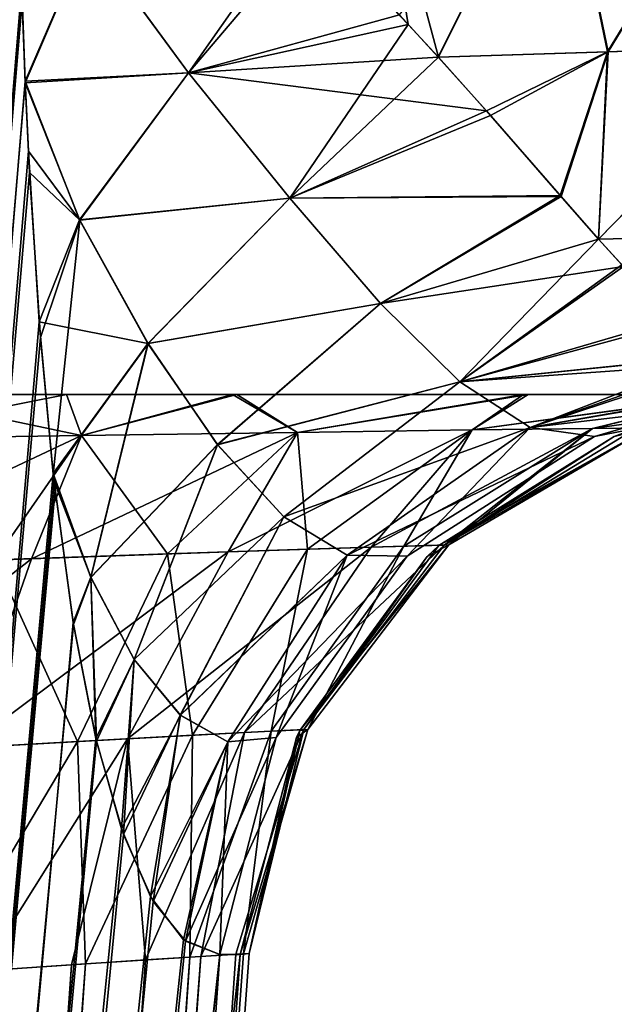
# Model space of a CAD drawing. Header units: millimetres. Extents: x -39 to 39, y -36 to 85.
# Tile 266 of 427: x -17.648 to -17.45, y 70.597 to 70.925. Entities that reach past the tile are written whole.
import ezdxf

# ---------------------------------------------------------------- set-up
doc = ezdxf.new("R2010")
doc.units = ezdxf.units.MM
doc.header["$LTSCALE"] = 65.185185
for name, color, linetype in [('4', 7, 'CONTINUOUS'), ('420', 7, 'CONTINUOUS'), ('449', 7, 'CONTINUOUS'), ('450', 7, 'CONTINUOUS'), ('579', 7, 'CONTINUOUS'), ('580', 7, 'CONTINUOUS'), ('6', 7, 'CONTINUOUS'), ('627', 7, 'CONTINUOUS'), ('628', 7, 'CONTINUOUS'), ('633', 7, 'CONTINUOUS'), ('634', 7, 'CONTINUOUS'), ('666', 7, 'CONTINUOUS'), ('667', 7, 'CONTINUOUS'), ('67', 7, 'CONTINUOUS'), ('673', 7, 'CONTINUOUS'), ('674', 7, 'CONTINUOUS'), ('675', 7, 'CONTINUOUS'), ('676', 7, 'CONTINUOUS'), ('69', 7, 'CONTINUOUS')]:
    doc.layers.add(name, color=color, linetype=linetype)

msp = doc.modelspace()

# ---------------------------------------------------------------- linework, layer by layer
at = {"layer": '4', "color": 7, "linetype": 'CONTINUOUS'}
for points in [[(-38.75, 0, 23), (38.75, 85, 23), (-38.75, 85, 23), (-38.75, 0, 23)], [(-38.75, 0, 23), (38.75, 0, 23), (38.75, 85, 23), (-38.75, 0, 23)]]:
    msp.add_3dface(points, dxfattribs=at)
at = {"layer": '420', "linetype": 'CONTINUOUS'}
for points in [[(-23.13745, 70.8, 7.08897), (-16.98824, 70.8, 7.1866), (-23.10779, 70.8, 7.15538), (-23.13745, 70.8, 7.08897)], [(-18.09846, 70.8, 6.92007), (-16.98824, 70.8, 7.1866), (-23.13745, 70.8, 7.08897), (-18.09846, 70.8, 6.92007)], [(-23.10779, 70.8, 7.15538), (-16.98824, 70.8, 7.1866), (-23.09399, 70.8, 7.1763), (-23.10779, 70.8, 7.15538)], [(-23.06282, 70.8, -7.2129), (-16.98824, 70.8, -7.1866), (-23.09451, 70.8, -7.17557), (-23.06282, 70.8, -7.2129)], [(-16.98824, 70.8, -7.1866), (-18.09846, 70.8, -6.92007), (-23.09451, 70.8, -7.17557), (-16.98824, 70.8, -7.1866)], [(-23.09399, 70.8, 7.1763), (-16.98824, 70.8, 7.1866), (-23.0629, 70.8, 7.21282), (-23.09399, 70.8, 7.1763)], [(-23.0629, 70.8, 7.21282), (-15.85, 70.8, 7.27619), (-23.02557, 70.8, 7.24451), (-23.0629, 70.8, 7.21282)], [(-16.98824, 70.8, 7.1866), (-15.85, 70.8, 7.27619), (-23.0629, 70.8, 7.21282), (-16.98824, 70.8, 7.1866)], [(-23.0263, 70.8, -7.24399), (-16.98824, 70.8, -7.1866), (-23.06282, 70.8, -7.2129), (-23.0263, 70.8, -7.24399)], [(-23.00538, 70.8, -7.25779), (-16.98824, 70.8, -7.1866), (-23.0263, 70.8, -7.24399), (-23.00538, 70.8, -7.25779)], [(-23.02557, 70.8, 7.24451), (-15.85, 70.8, 7.27619), (-23.00549, 70.8, 7.25773), (-23.02557, 70.8, 7.24451)], [(-23.00549, 70.8, 7.25773), (-15.85, 70.8, 7.27619), (-22.93897, 70.8, 7.28745), (-23.00549, 70.8, 7.25773)], [(-22.93897, 70.8, -7.28745), (-15.85, 70.8, -7.27619), (-23.00538, 70.8, -7.25779), (-22.93897, 70.8, -7.28745)], [(-15.85, 70.8, -7.27619), (-16.98824, 70.8, -7.1866), (-23.00538, 70.8, -7.25779), (-15.85, 70.8, -7.27619)], [(-9.8763, 70.8, 7.60098), (-22.93897, 70.8, 7.28745), (-8.76103, 70.8, 7.28745), (-9.8763, 70.8, 7.60098)], [(-21.71915, 70.8, 7.62739), (-22.93897, 70.8, 7.28745), (-9.8763, 70.8, 7.60098), (-21.71915, 70.8, 7.62739)], [(-22.93897, 70.8, -7.28745), (-21.8237, 70.8, -7.60098), (-8.76103, 70.8, -7.28745), (-22.93897, 70.8, -7.28745)], [(-15.85, 70.8, -7.27619), (-22.93897, 70.8, -7.28745), (-8.76103, 70.8, -7.28745), (-15.85, 70.8, -7.27619)], [(-22.93897, 70.8, 7.28745), (-15.85, 70.8, 7.27619), (-8.76103, 70.8, 7.28745), (-22.93897, 70.8, 7.28745)], [(-21.8237, 70.8, -7.60098), (-20.57521, 70.8, -7.884), (-9.98085, 70.8, -7.62739), (-21.8237, 70.8, -7.60098)], [(-8.76103, 70.8, -7.28745), (-21.8237, 70.8, -7.60098), (-9.98085, 70.8, -7.62739), (-8.76103, 70.8, -7.28745)], [(-11.12479, 70.8, 7.884), (-21.71915, 70.8, 7.62739), (-9.8763, 70.8, 7.60098), (-11.12479, 70.8, 7.884)], [(-20.57521, 70.8, 7.884), (-21.71915, 70.8, 7.62739), (-11.12479, 70.8, 7.884), (-20.57521, 70.8, 7.884)], [(-9.98085, 70.8, -7.62739), (-20.57521, 70.8, -7.884), (-11.12479, 70.8, -7.884), (-9.98085, 70.8, -7.62739)], [(-20.57521, 70.8, -7.884), (-20.47358, 70.8, -7.9123), (-11.12479, 70.8, -7.884), (-20.57521, 70.8, -7.884)], [(-20.46757, 70.8, 7.9145), (-20.57521, 70.8, 7.884), (-11.22642, 70.8, 7.9123), (-20.46757, 70.8, 7.9145)], [(-11.22642, 70.8, 7.9123), (-20.57521, 70.8, 7.884), (-11.12479, 70.8, 7.884), (-11.22642, 70.8, 7.9123)], [(-11.12479, 70.8, -7.884), (-20.47358, 70.8, -7.9123), (-11.23243, 70.8, -7.9145), (-11.12479, 70.8, -7.884)], [(-20.47358, 70.8, -7.9123), (-20.46773, 70.8, -7.91444), (-11.23243, 70.8, -7.9145), (-20.47358, 70.8, -7.9123)], [(-11.23243, 70.8, -7.9145), (-20.46773, 70.8, -7.91444), (-11.23825, 70.8, -7.9167), (-11.23243, 70.8, -7.9145)], [(-20.46773, 70.8, -7.91444), (-20.36632, 70.8, -7.9617), (-11.23825, 70.8, -7.9167), (-20.46773, 70.8, -7.91444)], [(-11.23227, 70.8, 7.91444), (-20.46757, 70.8, 7.9145), (-11.22642, 70.8, 7.9123), (-11.23227, 70.8, 7.91444)], [(-20.46175, 70.8, 7.9167), (-20.46757, 70.8, 7.9145), (-11.23227, 70.8, 7.91444), (-20.46175, 70.8, 7.9167)], [(-11.33368, 70.8, 7.9617), (-20.46175, 70.8, 7.9167), (-11.23227, 70.8, 7.91444), (-11.33368, 70.8, 7.9617)], [(-20.36632, 70.8, 7.9617), (-20.46175, 70.8, 7.9167), (-11.33368, 70.8, 7.9617), (-20.36632, 70.8, 7.9617)], [(-20.36632, 70.8, -7.9617), (-19.51154, 70.8, -8.38921), (-11.33368, 70.8, -7.9617), (-20.36632, 70.8, -7.9617)], [(-11.23825, 70.8, -7.9167), (-20.36632, 70.8, -7.9617), (-11.33368, 70.8, -7.9617), (-11.23825, 70.8, -7.9167)], [(-12.18846, 70.8, 8.38921), (-20.36632, 70.8, 7.9617), (-11.33368, 70.8, 7.9617), (-12.18846, 70.8, 8.38921)], [(-19.51242, 70.8, 8.38883), (-20.36632, 70.8, 7.9617), (-12.18846, 70.8, 8.38921), (-19.51242, 70.8, 8.38883)], [(-18.61692, 70.8, 8.72524), (-19.51242, 70.8, 8.38883), (-12.18846, 70.8, 8.38921), (-18.61692, 70.8, 8.72524)], [(-19.51154, 70.8, -8.38921), (-18.61601, 70.8, -8.72553), (-13.08308, 70.8, -8.72524), (-19.51154, 70.8, -8.38921)], [(-12.18758, 70.8, -8.38883), (-19.51154, 70.8, -8.38921), (-13.08308, 70.8, -8.72524), (-12.18758, 70.8, -8.38883)], [(-11.33368, 70.8, -7.9617), (-19.51154, 70.8, -8.38921), (-12.18758, 70.8, -8.38883), (-11.33368, 70.8, -7.9617)], [(-17.69206, 70.8, 8.96619), (-18.61692, 70.8, 8.72524), (-14.00794, 70.8, 8.96619), (-17.69206, 70.8, 8.96619)], [(-14.00794, 70.8, 8.96619), (-18.61692, 70.8, 8.72524), (-13.08399, 70.8, 8.72553), (-14.00794, 70.8, 8.96619)], [(-13.08399, 70.8, 8.72553), (-18.61692, 70.8, 8.72524), (-12.18846, 70.8, 8.38921), (-13.08399, 70.8, 8.72553)], [(-18.61601, 70.8, -8.72553), (-17.69206, 70.8, -8.96619), (-13.08308, 70.8, -8.72524), (-18.61601, 70.8, -8.72553)], [(-13.08308, 70.8, -8.72524), (-17.69206, 70.8, -8.96619), (-14.00794, 70.8, -8.96619), (-13.08308, 70.8, -8.72524)], [(-17.69206, 70.8, -8.96619), (-17.57708, 70.8, -9.00894), (-14.00794, 70.8, -8.96619), (-17.69206, 70.8, -8.96619)], [(-14.12292, 70.8, 9.00894), (-17.69206, 70.8, 8.96619), (-14.00794, 70.8, 8.96619), (-14.12292, 70.8, 9.00894)], [(-17.63224, 70.8, 8.98341), (-17.69206, 70.8, 8.96619), (-14.12292, 70.8, 9.00894), (-17.63224, 70.8, 8.98341)], [(-17.57564, 70.8, 9.00975), (-17.63224, 70.8, 8.98341), (-14.12292, 70.8, 9.00894), (-17.57564, 70.8, 9.00975)], [(-14.06776, 70.8, -8.98341), (-17.57708, 70.8, -9.00894), (-14.12436, 70.8, -9.00975), (-14.06776, 70.8, -8.98341)], [(-14.00794, 70.8, -8.96619), (-17.57708, 70.8, -9.00894), (-14.06776, 70.8, -8.98341), (-14.00794, 70.8, -8.96619)], [(-17.57708, 70.8, -9.00894), (-17.48034, 70.8, -9.08448), (-14.12436, 70.8, -9.00975), (-17.57708, 70.8, -9.00894)], [(-17.47886, 70.8, 9.08607), (-17.57564, 70.8, 9.00975), (-14.21966, 70.8, 9.08448), (-17.47886, 70.8, 9.08607)], [(-14.21966, 70.8, 9.08448), (-17.57564, 70.8, 9.00975), (-14.12292, 70.8, 9.00894), (-14.21966, 70.8, 9.08448)], [(-14.12436, 70.8, -9.00975), (-17.48034, 70.8, -9.08448), (-14.22114, 70.8, -9.08607), (-14.12436, 70.8, -9.00975)], [(-17.48034, 70.8, -9.08448), (-17.41135, 70.8, -9.18514), (-14.22114, 70.8, -9.08607), (-17.48034, 70.8, -9.08448)], [(-17.4104, 70.8, 9.18714), (-17.47886, 70.8, 9.08607), (-14.28865, 70.8, 9.18514), (-17.4104, 70.8, 9.18714)], [(-14.28865, 70.8, 9.18514), (-17.47886, 70.8, 9.08607), (-14.21966, 70.8, 9.08448), (-14.28865, 70.8, 9.18514)]]:
    msp.add_3dface(points, dxfattribs=at)
at = {"layer": '449', "linetype": 'CONTINUOUS'}
for points in [[(-17.63308, 72.01038, -10.29511), (-17.64971, 71.07908, -10.01181), (-17.99473, 66.72761, -10.2187), (-17.63308, 72.01038, -10.29511)], [(-17.64846, 70.9856, -9.96668), (-17.64717, 70.93582, -9.93904), (-17.99473, 66.72761, -10.2187), (-17.64846, 70.9856, -9.96668)], [(-17.64717, 70.93582, -9.93904), (-17.646, 70.90412, -9.91946), (-17.99473, 66.72761, -10.2187), (-17.64717, 70.93582, -9.93904)], [(-17.646, 70.90412, -9.91946), (-17.64493, 70.88091, -9.90388), (-17.99473, 66.72761, -10.2187), (-17.646, 70.90412, -9.91946)], [(-17.64493, 70.88091, -9.90388), (-17.64135, 70.82418, -9.86038), (-17.99473, 66.72761, -10.2187), (-17.64493, 70.88091, -9.90388)], [(-17.64135, 70.82418, -9.86038), (-17.63668, 70.77382, -9.81311), (-17.99473, 66.72761, -10.2187), (-17.64135, 70.82418, -9.86038)], [(-17.63668, 70.77382, -9.81311), (-17.63637, 70.77111, -9.81026), (-17.99473, 66.72761, -10.2187), (-17.63668, 70.77382, -9.81311)], [(-17.63637, 70.77111, -9.81026), (-17.62999, 70.72429, -9.75471), (-17.99473, 66.72761, -10.2187), (-17.63637, 70.77111, -9.81026)], [(-17.62999, 70.72429, -9.75471), (-17.62226, 70.68487, -9.69443), (-17.99473, 66.72761, -10.2187), (-17.62999, 70.72429, -9.75471)], [(-17.62226, 70.68487, -9.69443), (-17.61335, 70.65384, -9.63079), (-17.99473, 66.72761, -10.2187), (-17.62226, 70.68487, -9.69443)], [(-17.61335, 70.65384, -9.63079), (-17.6034, 70.63159, -9.5648), (-17.99473, 66.72761, -10.2187), (-17.61335, 70.65384, -9.63079)], [(-17.6034, 70.63159, -9.5648), (-17.5927, 70.61837, -9.49816), (-17.99473, 66.72761, -10.2187), (-17.6034, 70.63159, -9.5648)], [(-17.5927, 70.61837, -9.49816), (-17.58128, 70.61395, -9.43095), (-17.99473, 66.72761, -10.2187), (-17.5927, 70.61837, -9.49816)], [(-17.99473, 66.72761, -10.2187), (-17.58128, 70.61395, -9.43095), (-17.89599, 66.10758, -9.40132), (-17.99473, 66.72761, -10.2187)], [(-17.89599, 66.10758, -9.40132), (-17.58128, 70.61395, -9.43095), (-17.57451, 70.61395, -9.39221), (-17.89599, 66.10758, -9.40132)]]:
    msp.add_3dface(points, dxfattribs=at)
at = {"layer": '450', "linetype": 'CONTINUOUS'}
for points in [[(-17.63308, 72.01038, 10.29511), (-17.96563, 67.15386, 10.22532), (-17.62246, 71.83096, 10.1614), (-17.63308, 72.01038, 10.29511)], [(-17.62246, 71.83096, 10.1614), (-17.96563, 67.15386, 10.22532), (-17.61237, 71.66057, 10.03436), (-17.62246, 71.83096, 10.1614)], [(-17.61237, 71.66057, 10.03436), (-17.96563, 67.15386, 10.22532), (-17.63037, 71.38031, 10.0235), (-17.61237, 71.66057, 10.03436)], [(-17.96563, 67.15386, 10.22532), (-17.64971, 71.07908, 10.01181), (-17.63037, 71.38031, 10.0235), (-17.96563, 67.15386, 10.22532)], [(-17.647, 70.93072, 9.936), (-17.64846, 70.98543, 9.96659), (-17.96563, 67.15386, 10.22532), (-17.647, 70.93072, 9.936)], [(-17.64597, 70.90364, 9.9191), (-17.647, 70.93072, 9.936), (-17.96563, 67.15386, 10.22532), (-17.64597, 70.90364, 9.9191)], [(-17.64455, 70.87376, 9.89885), (-17.64597, 70.90364, 9.9191), (-17.96563, 67.15386, 10.22532), (-17.64455, 70.87376, 9.89885)], [(-17.64095, 70.81899, 9.85594), (-17.64455, 70.87376, 9.89885), (-17.96563, 67.15386, 10.22532), (-17.64095, 70.81899, 9.85594)], [(-17.63665, 70.77358, 9.81286), (-17.64095, 70.81899, 9.85594), (-17.96563, 67.15386, 10.22532), (-17.63665, 70.77358, 9.81286)], [(-17.63607, 70.76847, 9.80747), (-17.63665, 70.77358, 9.81286), (-17.96563, 67.15386, 10.22532), (-17.63607, 70.76847, 9.80747)], [(-17.62989, 70.72366, 9.75387), (-17.63607, 70.76847, 9.80747), (-17.96563, 67.15386, 10.22532), (-17.62989, 70.72366, 9.75387)], [(-17.62248, 70.68578, 9.69603), (-17.62989, 70.72366, 9.75387), (-17.96563, 67.15386, 10.22532), (-17.62248, 70.68578, 9.69603)], [(-17.61401, 70.65573, 9.63533), (-17.62248, 70.68578, 9.69603), (-17.96563, 67.15386, 10.22532), (-17.61401, 70.65573, 9.63533)], [(-17.60436, 70.63327, 9.57096), (-17.61401, 70.65573, 9.63533), (-17.96563, 67.15386, 10.22532), (-17.60436, 70.63327, 9.57096)], [(-17.59334, 70.61889, 9.50199), (-17.60436, 70.63327, 9.57096), (-17.96563, 67.15386, 10.22532), (-17.59334, 70.61889, 9.50199)], [(-17.58128, 70.61395, 9.43095), (-17.59334, 70.61889, 9.50199), (-17.96563, 67.15386, 10.22532), (-17.58128, 70.61395, 9.43095)], [(-17.57451, 70.61395, 9.39221), (-17.58128, 70.61395, 9.43095), (-17.96563, 67.15386, 10.22532), (-17.57451, 70.61395, 9.39221)], [(-17.89599, 66.10755, 9.40132), (-17.57451, 70.61395, 9.39221), (-17.96563, 67.15386, 10.22532), (-17.89599, 66.10755, 9.40132)]]:
    msp.add_3dface(points, dxfattribs=at)
at = {"layer": '579', "linetype": 'CONTINUOUS'}
for points in [[(-17.40257, 70.99564, -9.74948), (-17.45241, 70.91387, -9.7133), (-17.46869, 70.99254, -9.76584), (-17.40257, 70.99564, -9.74948)], [(-17.3925, 70.91605, -9.70353), (-17.45241, 70.91387, -9.7133), (-17.40257, 70.99564, -9.74948), (-17.3925, 70.91605, -9.70353)], [(-17.50872, 70.91216, -9.73268), (-17.52161, 70.92614, -9.75094), (-17.46869, 70.99254, -9.76584), (-17.50872, 70.91216, -9.73268)], [(-17.45241, 70.91387, -9.7133), (-17.50872, 70.91216, -9.73268), (-17.46869, 70.99254, -9.76584), (-17.45241, 70.91387, -9.7133)], [(-17.3925, 70.91605, -9.70353), (-17.4554, 70.85168, -9.64491), (-17.45241, 70.91387, -9.7133), (-17.3925, 70.91605, -9.70353)], [(-17.39234, 70.85312, -9.63665), (-17.4554, 70.85168, -9.64491), (-17.3925, 70.91605, -9.70353), (-17.39234, 70.85312, -9.63665)], [(-17.50872, 70.91216, -9.73268), (-17.45241, 70.91387, -9.7133), (-17.49269, 70.89429, -9.70895), (-17.50872, 70.91216, -9.73268)], [(-17.45241, 70.91387, -9.7133), (-17.46815, 70.8662, -9.66861), (-17.49269, 70.89429, -9.70895), (-17.45241, 70.91387, -9.7133)], [(-17.4554, 70.85168, -9.64491), (-17.46815, 70.8662, -9.66861), (-17.45241, 70.91387, -9.7133), (-17.4554, 70.85168, -9.64491)], [(-17.4554, 70.85168, -9.64491), (-17.39234, 70.85312, -9.63665), (-17.44716, 70.84255, -9.62835), (-17.4554, 70.85168, -9.64491)]]:
    msp.add_3dface(points, dxfattribs=at)
at = {"layer": '580', "linetype": 'CONTINUOUS'}
for points in [[(-17.40246, 70.99564, 9.74947), (-17.46848, 70.99255, 9.76576), (-17.45226, 70.91387, 9.71326), (-17.40246, 70.99564, 9.74947)], [(-17.39243, 70.91605, 9.70352), (-17.40246, 70.99564, 9.74947), (-17.45226, 70.91387, 9.71326), (-17.39243, 70.91605, 9.70352)], [(-17.46848, 70.99255, 9.76576), (-17.52955, 70.9902, 9.79593), (-17.50866, 70.91213, 9.73263), (-17.46848, 70.99255, 9.76576)], [(-17.45226, 70.91387, 9.71326), (-17.46848, 70.99255, 9.76576), (-17.50866, 70.91213, 9.73263), (-17.45226, 70.91387, 9.71326)], [(-17.52955, 70.9902, 9.79593), (-17.55012, 70.95588, 9.79054), (-17.51871, 70.92302, 9.74688), (-17.52955, 70.9902, 9.79593)], [(-17.50866, 70.91213, 9.73263), (-17.52955, 70.9902, 9.79593), (-17.51871, 70.92302, 9.74688), (-17.50866, 70.91213, 9.73263)], [(-17.3923, 70.85312, 9.63665), (-17.39243, 70.91605, 9.70352), (-17.4554, 70.85167, 9.6449), (-17.3923, 70.85312, 9.63665)], [(-17.39243, 70.91605, 9.70352), (-17.45226, 70.91387, 9.71326), (-17.4554, 70.85167, 9.6449), (-17.39243, 70.91605, 9.70352)], [(-17.45226, 70.91387, 9.71326), (-17.50866, 70.91213, 9.73263), (-17.4913, 70.89272, 9.7068), (-17.45226, 70.91387, 9.71326)], [(-17.45226, 70.91387, 9.71326), (-17.4913, 70.89272, 9.7068), (-17.46782, 70.86583, 9.66803), (-17.45226, 70.91387, 9.71326)], [(-17.4554, 70.85167, 9.6449), (-17.45226, 70.91387, 9.71326), (-17.46782, 70.86583, 9.66803), (-17.4554, 70.85167, 9.6449)], [(-17.3923, 70.85312, 9.63665), (-17.4554, 70.85167, 9.6449), (-17.44767, 70.8431, 9.62939), (-17.3923, 70.85312, 9.63665)]]:
    msp.add_3dface(points, dxfattribs=at)
at = {"layer": '6', "color": 7, "linetype": 'CONTINUOUS'}
for points in [[(38.75, 0, -23), (-38.75, 85, -23), (38.75, 85, -23), (38.75, 0, -23)], [(38.75, 0, -23), (-38.75, 0, -23), (-38.75, 85, -23), (38.75, 0, -23)]]:
    msp.add_3dface(points, dxfattribs=at)
at = {"layer": '627', "linetype": 'CONTINUOUS'}
for points in [[(-18.18129, 62.1, -9.32783), (-17.59126, 70.61314, -9.27151), (-18.20879, 62.1, -9.25941), (-18.18129, 62.1, -9.32783)], [(-17.59126, 70.61314, -9.27151), (-17.62592, 70.61084, -9.2212), (-18.20879, 62.1, -9.25941), (-17.59126, 70.61314, -9.27151)], [(-17.57343, 70.61422, -9.33033), (-17.59126, 70.61314, -9.27151), (-18.18129, 62.1, -9.32783), (-17.57343, 70.61422, -9.33033)], [(-18.18043, 62.1, -9.40109), (-17.57343, 70.61422, -9.33033), (-18.18129, 62.1, -9.32783), (-18.18043, 62.1, -9.40109)], [(-18.18043, 62.1, -9.40109), (-17.89599, 66.10758, -9.40132), (-17.57343, 70.61422, -9.33033), (-18.18043, 62.1, -9.40109)], [(-17.89599, 66.10758, -9.40132), (-17.57451, 70.61395, -9.39221), (-17.57343, 70.61422, -9.33033), (-17.89599, 66.10758, -9.40132)], [(-18.20879, 62.1, -9.25941), (-17.62592, 70.61084, -9.2212), (-18.25919, 62.1, -9.20563), (-18.20879, 62.1, -9.25941)], [(-17.62592, 70.61084, -9.2212), (-17.67453, 70.60752, -9.18343), (-18.25919, 62.1, -9.20563), (-17.62592, 70.61084, -9.2212)]]:
    msp.add_3dface(points, dxfattribs=at)
at = {"layer": '628', "linetype": 'CONTINUOUS'}
for points in [[(-17.63308, 72.01038, -10.29511), (-18.33158, 62.1, -10.20328), (-17.65366, 72.011, -10.35493), (-17.63308, 72.01038, -10.29511)], [(-17.63308, 72.01038, -10.29511), (-17.99473, 66.72761, -10.2187), (-18.33158, 62.1, -10.20328), (-17.63308, 72.01038, -10.29511)]]:
    msp.add_3dface(points, dxfattribs=at)
at = {"layer": '633', "linetype": 'CONTINUOUS'}
msp.add_3dface([(-17.96563, 67.15386, 10.22532), (-17.63308, 72.01038, 10.29511), (-17.65366, 72.011, 10.35493), (-17.96563, 67.15386, 10.22532)], dxfattribs=at)
at = {"layer": '634', "linetype": 'CONTINUOUS'}
for points in [[(-17.60599, 70.61218, 9.246), (-17.58763, 70.61337, 9.27949), (-18.20864, 62.1, 9.25965), (-17.60599, 70.61218, 9.246)], [(-18.20864, 62.1, 9.25965), (-17.58763, 70.61337, 9.27949), (-18.18122, 62.1, 9.3282), (-18.20864, 62.1, 9.25965)], [(-17.63055, 70.61053, 9.21645), (-17.60599, 70.61218, 9.246), (-18.20864, 62.1, 9.25965), (-17.63055, 70.61053, 9.21645)], [(-17.57155, 70.61428, 9.35413), (-18.18043, 62.1, 9.40109), (-18.18122, 62.1, 9.3282), (-17.57155, 70.61428, 9.35413)], [(-17.57597, 70.61408, 9.31603), (-17.57155, 70.61428, 9.35413), (-18.18122, 62.1, 9.3282), (-17.57597, 70.61408, 9.31603)], [(-17.58763, 70.61337, 9.27949), (-17.57597, 70.61408, 9.31603), (-18.18122, 62.1, 9.3282), (-17.58763, 70.61337, 9.27949)], [(-17.89599, 66.10755, 9.40132), (-18.18043, 62.1, 9.40109), (-17.57155, 70.61428, 9.35413), (-17.89599, 66.10755, 9.40132)], [(-17.57451, 70.61395, 9.39221), (-17.89599, 66.10755, 9.40132), (-17.57155, 70.61428, 9.35413), (-17.57451, 70.61395, 9.39221)], [(-17.66051, 70.60848, 9.19198), (-17.63055, 70.61053, 9.21645), (-18.25907, 62.1, 9.20572), (-17.66051, 70.60848, 9.19198)], [(-18.25907, 62.1, 9.20572), (-17.63055, 70.61053, 9.21645), (-18.20864, 62.1, 9.25965), (-18.25907, 62.1, 9.20572)]]:
    msp.add_3dface(points, dxfattribs=at)
at = {"layer": '666', "linetype": 'CONTINUOUS'}
for points in [[(-17.69206, 70.8, 8.96619), (-17.63224, 70.8, 8.98341), (-17.70728, 70.78517, 9.04023), (-17.69206, 70.8, 8.96619)], [(-17.70728, 70.78517, 9.04023), (-17.63224, 70.8, 8.98341), (-17.62722, 70.78642, 9.06439), (-17.70728, 70.78517, 9.04023)], [(-17.63224, 70.8, 8.98341), (-17.57564, 70.8, 9.00975), (-17.62722, 70.78642, 9.06439), (-17.63224, 70.8, 8.98341)], [(-17.57564, 70.8, 9.00975), (-17.5555, 70.78747, 9.10875), (-17.62722, 70.78642, 9.06439), (-17.57564, 70.8, 9.00975)], [(-17.57564, 70.8, 9.00975), (-17.47886, 70.8, 9.08607), (-17.5555, 70.78747, 9.10875), (-17.57564, 70.8, 9.00975)], [(-17.47886, 70.8, 9.08607), (-17.4974, 70.78826, 9.17071), (-17.5555, 70.78747, 9.10875), (-17.47886, 70.8, 9.08607)], [(-17.4104, 70.8, 9.18714), (-17.45741, 70.78877, 9.24613), (-17.4974, 70.78826, 9.17071), (-17.4104, 70.8, 9.18714)], [(-17.47886, 70.8, 9.08607), (-17.4104, 70.8, 9.18714), (-17.4974, 70.78826, 9.17071), (-17.47886, 70.8, 9.08607)], [(-17.37561, 70.8, 9.30451), (-17.43871, 70.78897, 9.32967), (-17.45741, 70.78877, 9.24613), (-17.37561, 70.8, 9.30451)], [(-17.4104, 70.8, 9.18714), (-17.37561, 70.8, 9.30451), (-17.45741, 70.78877, 9.24613), (-17.4104, 70.8, 9.18714)], [(-17.4974, 70.78826, 9.17071), (-17.57852, 70.74776, 9.17683), (-17.5555, 70.78747, 9.10875), (-17.4974, 70.78826, 9.17071)], [(-17.53103, 70.74931, 9.24331), (-17.57852, 70.74776, 9.17683), (-17.4974, 70.78826, 9.17071), (-17.53103, 70.74931, 9.24331)], [(-17.50676, 70.75002, 9.32166), (-17.53103, 70.74931, 9.24331), (-17.45741, 70.78877, 9.24613), (-17.50676, 70.75002, 9.32166)], [(-17.45741, 70.78877, 9.24613), (-17.53103, 70.74931, 9.24331), (-17.4974, 70.78826, 9.17071), (-17.45741, 70.78877, 9.24613)], [(-17.43871, 70.78897, 9.32967), (-17.50676, 70.75002, 9.32166), (-17.45741, 70.78877, 9.24613), (-17.43871, 70.78897, 9.32967)], [(-17.44279, 70.78887, 9.41522), (-17.50676, 70.75002, 9.32166), (-17.43871, 70.78897, 9.32967), (-17.44279, 70.78887, 9.41522)], [(-17.45018, 70.78608, 9.41392), (-17.50676, 70.75002, 9.32166), (-17.44279, 70.78887, 9.41522), (-17.45018, 70.78608, 9.41392)], [(-17.72026, 70.7427, 9.10345), (-17.70728, 70.78517, 9.04023), (-17.62722, 70.78642, 9.06439), (-17.72026, 70.7427, 9.10345)], [(-17.64393, 70.7455, 9.12878), (-17.72026, 70.7427, 9.10345), (-17.62722, 70.78642, 9.06439), (-17.64393, 70.7455, 9.12878)], [(-17.5555, 70.78747, 9.10875), (-17.64393, 70.7455, 9.12878), (-17.62722, 70.78642, 9.06439), (-17.5555, 70.78747, 9.10875)], [(-17.57852, 70.74776, 9.17683), (-17.64393, 70.7455, 9.12878), (-17.5555, 70.78747, 9.10875), (-17.57852, 70.74776, 9.17683)], [(-17.50847, 70.74984, 9.40375), (-17.50676, 70.75002, 9.32166), (-17.45018, 70.78608, 9.41392), (-17.50847, 70.74984, 9.40375)], [(-17.53103, 70.74931, 9.24331), (-17.61203, 70.68566, 9.20827), (-17.57852, 70.74776, 9.17683), (-17.53103, 70.74931, 9.24331)], [(-17.57314, 70.68774, 9.26341), (-17.61203, 70.68566, 9.20827), (-17.53103, 70.74931, 9.24331), (-17.57314, 70.68774, 9.26341)], [(-17.50676, 70.75002, 9.32166), (-17.57314, 70.68774, 9.26341), (-17.53103, 70.74931, 9.24331), (-17.50676, 70.75002, 9.32166)], [(-17.55332, 70.6887, 9.32805), (-17.57314, 70.68774, 9.26341), (-17.50676, 70.75002, 9.32166), (-17.55332, 70.6887, 9.32805)], [(-17.50847, 70.74984, 9.40375), (-17.55332, 70.6887, 9.32805), (-17.50676, 70.75002, 9.32166), (-17.50847, 70.74984, 9.40375)], [(-17.51234, 70.74627, 9.40307), (-17.55332, 70.6887, 9.32805), (-17.50847, 70.74984, 9.40375), (-17.51234, 70.74627, 9.40307)], [(-17.57852, 70.74776, 9.17683), (-17.66583, 70.68264, 9.16798), (-17.64393, 70.7455, 9.12878), (-17.57852, 70.74776, 9.17683)], [(-17.61203, 70.68566, 9.20827), (-17.66583, 70.68264, 9.16798), (-17.57852, 70.74776, 9.17683), (-17.61203, 70.68566, 9.20827)], [(-17.55468, 70.68846, 9.39568), (-17.55332, 70.6887, 9.32805), (-17.51234, 70.74627, 9.40307), (-17.55468, 70.68846, 9.39568)], [(-17.72904, 70.67895, 9.14619), (-17.72026, 70.7427, 9.10345), (-17.64393, 70.7455, 9.12878), (-17.72904, 70.67895, 9.14619)], [(-17.66583, 70.68264, 9.16798), (-17.72904, 70.67895, 9.14619), (-17.64393, 70.7455, 9.12878), (-17.66583, 70.68264, 9.16798)], [(-17.57314, 70.68774, 9.26341), (-17.60599, 70.61218, 9.246), (-17.61203, 70.68566, 9.20827), (-17.57314, 70.68774, 9.26341)], [(-17.58763, 70.61337, 9.27949), (-17.60599, 70.61218, 9.246), (-17.57314, 70.68774, 9.26341), (-17.58763, 70.61337, 9.27949)], [(-17.57597, 70.61408, 9.31603), (-17.58763, 70.61337, 9.27949), (-17.55332, 70.6887, 9.32805), (-17.57597, 70.61408, 9.31603)], [(-17.55332, 70.6887, 9.32805), (-17.58763, 70.61337, 9.27949), (-17.57314, 70.68774, 9.26341), (-17.55332, 70.6887, 9.32805)], [(-17.57155, 70.61428, 9.35413), (-17.57597, 70.61408, 9.31603), (-17.55332, 70.6887, 9.32805), (-17.57155, 70.61428, 9.35413)], [(-17.55468, 70.68846, 9.39568), (-17.57155, 70.61428, 9.35413), (-17.55332, 70.6887, 9.32805), (-17.55468, 70.68846, 9.39568)], [(-17.5558, 70.6861, 9.39548), (-17.57155, 70.61428, 9.35413), (-17.55468, 70.68846, 9.39568), (-17.5558, 70.6861, 9.39548)], [(-17.61203, 70.68566, 9.20827), (-17.66051, 70.60848, 9.19198), (-17.66583, 70.68264, 9.16798), (-17.61203, 70.68566, 9.20827)], [(-17.63055, 70.61053, 9.21645), (-17.66051, 70.60848, 9.19198), (-17.61203, 70.68566, 9.20827), (-17.63055, 70.61053, 9.21645)], [(-17.60599, 70.61218, 9.246), (-17.63055, 70.61053, 9.21645), (-17.61203, 70.68566, 9.20827), (-17.60599, 70.61218, 9.246)], [(-17.57451, 70.61395, 9.39221), (-17.57155, 70.61428, 9.35413), (-17.5558, 70.6861, 9.39548), (-17.57451, 70.61395, 9.39221)]]:
    msp.add_3dface(points, dxfattribs=at)
at = {"layer": '667', "linetype": 'CONTINUOUS'}
for points in [[(-17.59166, 70.90692, 9.7971), (-17.55012, 70.95588, 9.79054), (-17.6251, 70.95239, 9.87882), (-17.59166, 70.90692, 9.7971)], [(-17.51871, 70.92302, 9.74688), (-17.55012, 70.95588, 9.79054), (-17.59166, 70.90692, 9.7971), (-17.51871, 70.92302, 9.74688)], [(-17.647, 70.93072, 9.936), (-17.64597, 70.90364, 9.9191), (-17.6251, 70.95239, 9.87882), (-17.647, 70.93072, 9.936)], [(-17.64597, 70.90364, 9.9191), (-17.59166, 70.90692, 9.7971), (-17.6251, 70.95239, 9.87882), (-17.64597, 70.90364, 9.9191)], [(-17.55798, 70.86528, 9.72474), (-17.51871, 70.92302, 9.74688), (-17.59166, 70.90692, 9.7971), (-17.55798, 70.86528, 9.72474)], [(-17.50866, 70.91213, 9.73263), (-17.51871, 70.92302, 9.74688), (-17.55798, 70.86528, 9.72474), (-17.50866, 70.91213, 9.73263)], [(-17.4913, 70.89272, 9.7068), (-17.50866, 70.91213, 9.73263), (-17.55798, 70.86528, 9.72474), (-17.4913, 70.89272, 9.7068)], [(-17.59166, 70.90692, 9.7971), (-17.64597, 70.90364, 9.9191), (-17.62786, 70.85798, 9.82956), (-17.59166, 70.90692, 9.7971)], [(-17.55798, 70.86528, 9.72474), (-17.59166, 70.90692, 9.7971), (-17.62786, 70.85798, 9.82956), (-17.55798, 70.86528, 9.72474)], [(-17.64597, 70.90364, 9.9191), (-17.64455, 70.87376, 9.89885), (-17.62786, 70.85798, 9.82956), (-17.64597, 70.90364, 9.9191)], [(-17.46782, 70.86583, 9.66803), (-17.4913, 70.89272, 9.7068), (-17.55798, 70.86528, 9.72474), (-17.46782, 70.86583, 9.66803)], [(-17.64455, 70.87376, 9.89885), (-17.64095, 70.81899, 9.85594), (-17.62786, 70.85798, 9.82956), (-17.64455, 70.87376, 9.89885)], [(-17.55798, 70.86528, 9.72474), (-17.62786, 70.85798, 9.82956), (-17.60516, 70.81694, 9.74764), (-17.55798, 70.86528, 9.72474)], [(-17.52788, 70.83023, 9.65643), (-17.55798, 70.86528, 9.72474), (-17.60516, 70.81694, 9.74764), (-17.52788, 70.83023, 9.65643)], [(-17.52788, 70.83023, 9.65643), (-17.46782, 70.86583, 9.66803), (-17.55798, 70.86528, 9.72474), (-17.52788, 70.83023, 9.65643)], [(-17.4554, 70.85167, 9.6449), (-17.46782, 70.86583, 9.66803), (-17.52788, 70.83023, 9.65643), (-17.4554, 70.85167, 9.6449)], [(-17.64095, 70.81899, 9.85594), (-17.63665, 70.77358, 9.81286), (-17.62786, 70.85798, 9.82956), (-17.64095, 70.81899, 9.85594)], [(-17.62786, 70.85798, 9.82956), (-17.63665, 70.77358, 9.81286), (-17.60516, 70.81694, 9.74764), (-17.62786, 70.85798, 9.82956)], [(-17.50156, 70.80421, 9.58874), (-17.4554, 70.85167, 9.6449), (-17.52788, 70.83023, 9.65643), (-17.50156, 70.80421, 9.58874)], [(-17.44767, 70.8431, 9.62939), (-17.4554, 70.85167, 9.6449), (-17.50156, 70.80421, 9.58874), (-17.44767, 70.8431, 9.62939)], [(-17.43018, 70.82507, 9.59063), (-17.44767, 70.8431, 9.62939), (-17.50156, 70.80421, 9.58874), (-17.43018, 70.82507, 9.59063)], [(-17.52788, 70.83023, 9.65643), (-17.60516, 70.81694, 9.74764), (-17.58206, 70.78335, 9.66949), (-17.52788, 70.83023, 9.65643)], [(-17.50156, 70.80421, 9.58874), (-17.52788, 70.83023, 9.65643), (-17.58206, 70.78335, 9.66949), (-17.50156, 70.80421, 9.58874)], [(-17.41612, 70.81297, 9.55553), (-17.43018, 70.82507, 9.59063), (-17.50156, 70.80421, 9.58874), (-17.41612, 70.81297, 9.55553)], [(-17.63665, 70.77358, 9.81286), (-17.62415, 70.73921, 9.73562), (-17.60516, 70.81694, 9.74764), (-17.63665, 70.77358, 9.81286)], [(-17.60516, 70.81694, 9.74764), (-17.62415, 70.73921, 9.73562), (-17.58206, 70.78335, 9.66949), (-17.60516, 70.81694, 9.74764)], [(-17.47814, 70.78909, 9.52061), (-17.41612, 70.81297, 9.55553), (-17.50156, 70.80421, 9.58874), (-17.47814, 70.78909, 9.52061)], [(-17.41424, 70.81159, 9.5506), (-17.41612, 70.81297, 9.55553), (-17.47814, 70.78909, 9.52061), (-17.41424, 70.81159, 9.5506)], [(-17.39907, 70.80296, 9.50837), (-17.41424, 70.81159, 9.5506), (-17.47814, 70.78909, 9.52061), (-17.39907, 70.80296, 9.50837)], [(-17.50156, 70.80421, 9.58874), (-17.58206, 70.78335, 9.66949), (-17.55997, 70.75937, 9.59275), (-17.50156, 70.80421, 9.58874)], [(-17.47814, 70.78909, 9.52061), (-17.50156, 70.80421, 9.58874), (-17.55997, 70.75937, 9.59275), (-17.47814, 70.78909, 9.52061)], [(-17.45681, 70.78614, 9.45269), (-17.39907, 70.80296, 9.50837), (-17.47814, 70.78909, 9.52061), (-17.45681, 70.78614, 9.45269)], [(-17.38474, 70.8, 9.46527), (-17.39907, 70.80296, 9.50837), (-17.45681, 70.78614, 9.45269), (-17.38474, 70.8, 9.46527)], [(-17.47814, 70.78909, 9.52061), (-17.55997, 70.75937, 9.59275), (-17.53902, 70.74666, 9.51666), (-17.47814, 70.78909, 9.52061)], [(-17.51905, 70.74632, 9.44182), (-17.47814, 70.78909, 9.52061), (-17.53902, 70.74666, 9.51666), (-17.51905, 70.74632, 9.44182)], [(-17.45681, 70.78614, 9.45269), (-17.47814, 70.78909, 9.52061), (-17.51905, 70.74632, 9.44182), (-17.45681, 70.78614, 9.45269)], [(-17.62415, 70.73921, 9.73562), (-17.60975, 70.71199, 9.65939), (-17.58206, 70.78335, 9.66949), (-17.62415, 70.73921, 9.73562)], [(-17.58206, 70.78335, 9.66949), (-17.60975, 70.71199, 9.65939), (-17.55997, 70.75937, 9.59275), (-17.58206, 70.78335, 9.66949)], [(-17.63665, 70.77358, 9.81286), (-17.62989, 70.72366, 9.75387), (-17.62415, 70.73921, 9.73562), (-17.63665, 70.77358, 9.81286)], [(-17.63665, 70.77358, 9.81286), (-17.63607, 70.76847, 9.80747), (-17.62989, 70.72366, 9.75387), (-17.63665, 70.77358, 9.81286)], [(-17.60975, 70.71199, 9.65939), (-17.59441, 70.69346, 9.58356), (-17.55997, 70.75937, 9.59275), (-17.60975, 70.71199, 9.65939)], [(-17.55997, 70.75937, 9.59275), (-17.59441, 70.69346, 9.58356), (-17.53902, 70.74666, 9.51666), (-17.55997, 70.75937, 9.59275)], [(-17.59441, 70.69346, 9.58356), (-17.57859, 70.68461, 9.50826), (-17.53902, 70.74666, 9.51666), (-17.59441, 70.69346, 9.58356)], [(-17.57859, 70.68461, 9.50826), (-17.56257, 70.6861, 9.43422), (-17.53902, 70.74666, 9.51666), (-17.57859, 70.68461, 9.50826)], [(-17.56257, 70.6861, 9.43422), (-17.51905, 70.74632, 9.44182), (-17.53902, 70.74666, 9.51666), (-17.56257, 70.6861, 9.43422)], [(-17.62989, 70.72366, 9.75387), (-17.62248, 70.68578, 9.69603), (-17.62415, 70.73921, 9.73562), (-17.62989, 70.72366, 9.75387)], [(-17.62415, 70.73921, 9.73562), (-17.62248, 70.68578, 9.69603), (-17.60975, 70.71199, 9.65939), (-17.62415, 70.73921, 9.73562)], [(-17.62248, 70.68578, 9.69603), (-17.61401, 70.65573, 9.63533), (-17.60975, 70.71199, 9.65939), (-17.62248, 70.68578, 9.69603)], [(-17.60975, 70.71199, 9.65939), (-17.61401, 70.65573, 9.63533), (-17.59441, 70.69346, 9.58356), (-17.60975, 70.71199, 9.65939)], [(-17.61401, 70.65573, 9.63533), (-17.60436, 70.63327, 9.57096), (-17.59441, 70.69346, 9.58356), (-17.61401, 70.65573, 9.63533)], [(-17.59441, 70.69346, 9.58356), (-17.60436, 70.63327, 9.57096), (-17.57859, 70.68461, 9.50826), (-17.59441, 70.69346, 9.58356)], [(-17.60436, 70.63327, 9.57096), (-17.59334, 70.61889, 9.50199), (-17.57859, 70.68461, 9.50826), (-17.60436, 70.63327, 9.57096)], [(-17.59334, 70.61889, 9.50199), (-17.58128, 70.61395, 9.43095), (-17.57859, 70.68461, 9.50826), (-17.59334, 70.61889, 9.50199)], [(-17.57859, 70.68461, 9.50826), (-17.58128, 70.61395, 9.43095), (-17.56257, 70.6861, 9.43422), (-17.57859, 70.68461, 9.50826)]]:
    msp.add_3dface(points, dxfattribs=at)
at = {"layer": '67', "color": 7, "linetype": 'CONTINUOUS'}
for points in [[(-37.14247, 80.4, 20.89247), (37.14247, 80.4, 20.89247), (-36.94822, 21.7676, 20.89247), (-37.14247, 80.4, 20.89247)], [(-36.94822, 21.7676, 20.89247), (37.14247, 80.4, 20.89247), (-36.86, 21.81068, 20.89247), (-36.94822, 21.7676, 20.89247)], [(-36.86, 21.81068, 20.89247), (37.14247, 80.4, 20.89247), (-36.76292, 21.82549, 20.89247), (-36.86, 21.81068, 20.89247)], [(-36.76292, 21.82549, 20.89247), (37.14247, 80.4, 20.89247), (36.76292, 21.82549, 20.89247), (-36.76292, 21.82549, 20.89247)]]:
    msp.add_3dface(points, dxfattribs=at)
at = {"layer": '673', "linetype": 'CONTINUOUS'}
for points in [[(-17.69206, 70.8, -8.96619), (-17.70728, 70.78517, -9.04023), (-17.62722, 70.78642, -9.06438), (-17.69206, 70.8, -8.96619)], [(-17.57708, 70.8, -9.00894), (-17.69206, 70.8, -8.96619), (-17.62722, 70.78642, -9.06438), (-17.57708, 70.8, -9.00894)], [(-17.57708, 70.8, -9.00894), (-17.62722, 70.78642, -9.06438), (-17.5555, 70.78747, -9.10875), (-17.57708, 70.8, -9.00894)], [(-17.48034, 70.8, -9.08448), (-17.57708, 70.8, -9.00894), (-17.5555, 70.78747, -9.10875), (-17.48034, 70.8, -9.08448)], [(-17.48034, 70.8, -9.08448), (-17.5555, 70.78747, -9.10875), (-17.4974, 70.78826, -9.17071), (-17.48034, 70.8, -9.08448)], [(-17.41135, 70.8, -9.18514), (-17.48034, 70.8, -9.08448), (-17.4974, 70.78826, -9.17071), (-17.41135, 70.8, -9.18514)], [(-17.41135, 70.8, -9.18514), (-17.4974, 70.78826, -9.17071), (-17.45741, 70.78877, -9.24613), (-17.41135, 70.8, -9.18514)], [(-17.37585, 70.8, -9.30279), (-17.41135, 70.8, -9.18514), (-17.45741, 70.78877, -9.24613), (-17.37585, 70.8, -9.30279)], [(-17.37585, 70.8, -9.30279), (-17.45741, 70.78877, -9.24613), (-17.43871, 70.78897, -9.32967), (-17.37585, 70.8, -9.30279)], [(-17.5555, 70.78747, -9.10875), (-17.55215, 70.74864, -9.20813), (-17.4974, 70.78826, -9.17071), (-17.5555, 70.78747, -9.10875)], [(-17.55215, 70.74864, -9.20813), (-17.52017, 70.74965, -9.26849), (-17.4974, 70.78826, -9.17071), (-17.55215, 70.74864, -9.20813)], [(-17.52017, 70.74965, -9.26849), (-17.50521, 70.75005, -9.33532), (-17.45741, 70.78877, -9.24613), (-17.52017, 70.74965, -9.26849)], [(-17.4974, 70.78826, -9.17071), (-17.52017, 70.74965, -9.26849), (-17.45741, 70.78877, -9.24613), (-17.4974, 70.78826, -9.17071)], [(-17.50521, 70.75005, -9.33532), (-17.50847, 70.74984, -9.40375), (-17.43871, 70.78897, -9.32967), (-17.50521, 70.75005, -9.33532)], [(-17.43871, 70.78897, -9.32967), (-17.50847, 70.74984, -9.40375), (-17.45018, 70.78608, -9.41392), (-17.43871, 70.78897, -9.32967)], [(-17.45741, 70.78877, -9.24613), (-17.50521, 70.75005, -9.33532), (-17.43871, 70.78897, -9.32967), (-17.45741, 70.78877, -9.24613)], [(-17.70728, 70.78517, -9.04023), (-17.6561, 70.74506, -9.1229), (-17.62722, 70.78642, -9.06438), (-17.70728, 70.78517, -9.04023)], [(-17.6561, 70.74506, -9.1229), (-17.59865, 70.74708, -9.1585), (-17.62722, 70.78642, -9.06438), (-17.6561, 70.74506, -9.1229)], [(-17.62722, 70.78642, -9.06438), (-17.59865, 70.74708, -9.1585), (-17.5555, 70.78747, -9.10875), (-17.62722, 70.78642, -9.06438)], [(-17.59865, 70.74708, -9.1585), (-17.55215, 70.74864, -9.20813), (-17.5555, 70.78747, -9.10875), (-17.59865, 70.74708, -9.1585)], [(-17.55215, 70.74864, -9.20813), (-17.56427, 70.68819, -9.2842), (-17.52017, 70.74965, -9.26849), (-17.55215, 70.74864, -9.20813)], [(-17.56427, 70.68819, -9.2842), (-17.55205, 70.68875, -9.33929), (-17.52017, 70.74965, -9.26849), (-17.56427, 70.68819, -9.2842)], [(-17.55205, 70.68875, -9.33929), (-17.55468, 70.68846, -9.39568), (-17.50521, 70.75005, -9.33532), (-17.55205, 70.68875, -9.33929)], [(-17.50521, 70.75005, -9.33532), (-17.55468, 70.68846, -9.39568), (-17.51234, 70.74627, -9.40307), (-17.50521, 70.75005, -9.33532)], [(-17.52017, 70.74965, -9.26849), (-17.55205, 70.68875, -9.33929), (-17.50521, 70.75005, -9.33532), (-17.52017, 70.74965, -9.26849)], [(-17.50847, 70.74984, -9.40375), (-17.50521, 70.75005, -9.33532), (-17.51234, 70.74627, -9.40307), (-17.50847, 70.74984, -9.40375)], [(-17.6561, 70.74506, -9.1229), (-17.62856, 70.68474, -9.19297), (-17.59865, 70.74708, -9.1585), (-17.6561, 70.74506, -9.1229)], [(-17.62856, 70.68474, -9.19297), (-17.59042, 70.68683, -9.23428), (-17.59865, 70.74708, -9.1585), (-17.62856, 70.68474, -9.19297)], [(-17.59865, 70.74708, -9.1585), (-17.59042, 70.68683, -9.23428), (-17.55215, 70.74864, -9.20813), (-17.59865, 70.74708, -9.1585)], [(-17.59042, 70.68683, -9.23428), (-17.56427, 70.68819, -9.2842), (-17.55215, 70.74864, -9.20813), (-17.59042, 70.68683, -9.23428)], [(-17.67588, 70.68206, -9.163), (-17.62856, 70.68474, -9.19297), (-17.6561, 70.74506, -9.1229), (-17.67588, 70.68206, -9.163)], [(-17.62856, 70.68474, -9.19297), (-17.62592, 70.61084, -9.2212), (-17.59042, 70.68683, -9.23428), (-17.62856, 70.68474, -9.19297)], [(-17.62592, 70.61084, -9.2212), (-17.59126, 70.61314, -9.27151), (-17.59042, 70.68683, -9.23428), (-17.62592, 70.61084, -9.2212)], [(-17.59042, 70.68683, -9.23428), (-17.59126, 70.61314, -9.27151), (-17.56427, 70.68819, -9.2842), (-17.59042, 70.68683, -9.23428)], [(-17.59126, 70.61314, -9.27151), (-17.57343, 70.61422, -9.33033), (-17.56427, 70.68819, -9.2842), (-17.59126, 70.61314, -9.27151)], [(-17.57343, 70.61422, -9.33033), (-17.57451, 70.61395, -9.39221), (-17.55205, 70.68875, -9.33929), (-17.57343, 70.61422, -9.33033)], [(-17.55205, 70.68875, -9.33929), (-17.57451, 70.61395, -9.39221), (-17.5558, 70.6861, -9.39548), (-17.55205, 70.68875, -9.33929)], [(-17.56427, 70.68819, -9.2842), (-17.57343, 70.61422, -9.33033), (-17.55205, 70.68875, -9.33929), (-17.56427, 70.68819, -9.2842)], [(-17.55468, 70.68846, -9.39568), (-17.55205, 70.68875, -9.33929), (-17.5558, 70.6861, -9.39548), (-17.55468, 70.68846, -9.39568)], [(-17.67588, 70.68206, -9.163), (-17.67453, 70.60752, -9.18343), (-17.62856, 70.68474, -9.19297), (-17.67588, 70.68206, -9.163)], [(-17.67453, 70.60752, -9.18343), (-17.62592, 70.61084, -9.2212), (-17.62856, 70.68474, -9.19297), (-17.67453, 70.60752, -9.18343)]]:
    msp.add_3dface(points, dxfattribs=at)
at = {"layer": '674', "linetype": 'CONTINUOUS'}
for points in [[(-17.55433, 70.96017, -9.79647), (-17.59167, 70.90693, -9.79711), (-17.62511, 70.9524, -9.87884), (-17.55433, 70.96017, -9.79647)], [(-17.55433, 70.96017, -9.79647), (-17.52161, 70.92614, -9.75094), (-17.59167, 70.90693, -9.79711), (-17.55433, 70.96017, -9.79647)], [(-17.646, 70.90412, -9.91946), (-17.64717, 70.93582, -9.93904), (-17.62511, 70.9524, -9.87884), (-17.646, 70.90412, -9.91946)], [(-17.59167, 70.90693, -9.79711), (-17.646, 70.90412, -9.91946), (-17.62511, 70.9524, -9.87884), (-17.59167, 70.90693, -9.79711)], [(-17.52161, 70.92614, -9.75094), (-17.50872, 70.91216, -9.73268), (-17.59167, 70.90693, -9.79711), (-17.52161, 70.92614, -9.75094)], [(-17.50872, 70.91216, -9.73268), (-17.49269, 70.89429, -9.70895), (-17.59167, 70.90693, -9.79711), (-17.50872, 70.91216, -9.73268)], [(-17.62789, 70.85804, -9.82968), (-17.646, 70.90412, -9.91946), (-17.59167, 70.90693, -9.79711), (-17.62789, 70.85804, -9.82968)], [(-17.55799, 70.86529, -9.72475), (-17.62789, 70.85804, -9.82968), (-17.59167, 70.90693, -9.79711), (-17.55799, 70.86529, -9.72475)], [(-17.49269, 70.89429, -9.70895), (-17.55799, 70.86529, -9.72475), (-17.59167, 70.90693, -9.79711), (-17.49269, 70.89429, -9.70895)], [(-17.64493, 70.88091, -9.90388), (-17.646, 70.90412, -9.91946), (-17.62789, 70.85804, -9.82968), (-17.64493, 70.88091, -9.90388)], [(-17.49269, 70.89429, -9.70895), (-17.46815, 70.8662, -9.66861), (-17.55799, 70.86529, -9.72475), (-17.49269, 70.89429, -9.70895)], [(-17.64135, 70.82418, -9.86038), (-17.64493, 70.88091, -9.90388), (-17.62789, 70.85804, -9.82968), (-17.64135, 70.82418, -9.86038)], [(-17.60518, 70.81698, -9.74773), (-17.62789, 70.85804, -9.82968), (-17.55799, 70.86529, -9.72475), (-17.60518, 70.81698, -9.74773)], [(-17.52788, 70.83023, -9.65644), (-17.60518, 70.81698, -9.74773), (-17.55799, 70.86529, -9.72475), (-17.52788, 70.83023, -9.65644)], [(-17.46815, 70.8662, -9.66861), (-17.52788, 70.83023, -9.65644), (-17.55799, 70.86529, -9.72475), (-17.46815, 70.8662, -9.66861)], [(-17.46815, 70.8662, -9.66861), (-17.4554, 70.85168, -9.64491), (-17.52788, 70.83023, -9.65644), (-17.46815, 70.8662, -9.66861)], [(-17.60518, 70.81698, -9.74773), (-17.64135, 70.82418, -9.86038), (-17.62789, 70.85804, -9.82968), (-17.60518, 70.81698, -9.74773)], [(-17.4554, 70.85168, -9.64491), (-17.44716, 70.84255, -9.62835), (-17.52788, 70.83023, -9.65644), (-17.4554, 70.85168, -9.64491)], [(-17.44716, 70.84255, -9.62835), (-17.50156, 70.80421, -9.58874), (-17.52788, 70.83023, -9.65644), (-17.44716, 70.84255, -9.62835)], [(-17.44716, 70.84255, -9.62835), (-17.42898, 70.82394, -9.58778), (-17.50156, 70.80421, -9.58874), (-17.44716, 70.84255, -9.62835)], [(-17.58208, 70.78338, -9.66955), (-17.60518, 70.81698, -9.74773), (-17.52788, 70.83023, -9.65644), (-17.58208, 70.78338, -9.66955)], [(-17.50156, 70.80421, -9.58874), (-17.58208, 70.78338, -9.66955), (-17.52788, 70.83023, -9.65644), (-17.50156, 70.80421, -9.58874)], [(-17.63668, 70.77382, -9.81311), (-17.64135, 70.82418, -9.86038), (-17.60518, 70.81698, -9.74773), (-17.63668, 70.77382, -9.81311)], [(-17.42898, 70.82394, -9.58778), (-17.41608, 70.81293, -9.55539), (-17.50156, 70.80421, -9.58874), (-17.42898, 70.82394, -9.58778)], [(-17.62419, 70.73931, -9.73586), (-17.63668, 70.77382, -9.81311), (-17.60518, 70.81698, -9.74773), (-17.62419, 70.73931, -9.73586)], [(-17.58208, 70.78338, -9.66955), (-17.62419, 70.73931, -9.73586), (-17.60518, 70.81698, -9.74773), (-17.58208, 70.78338, -9.66955)], [(-17.41608, 70.81293, -9.55539), (-17.41282, 70.81058, -9.54681), (-17.50156, 70.80421, -9.58874), (-17.41608, 70.81293, -9.55539)], [(-17.41282, 70.81058, -9.54681), (-17.47815, 70.78909, -9.52061), (-17.50156, 70.80421, -9.58874), (-17.41282, 70.81058, -9.54681)], [(-17.41282, 70.81058, -9.54681), (-17.39827, 70.80265, -9.50604), (-17.47815, 70.78909, -9.52061), (-17.41282, 70.81058, -9.54681)], [(-17.55998, 70.75938, -9.59279), (-17.58208, 70.78338, -9.66955), (-17.50156, 70.80421, -9.58874), (-17.55998, 70.75938, -9.59279)], [(-17.47815, 70.78909, -9.52061), (-17.55998, 70.75938, -9.59279), (-17.50156, 70.80421, -9.58874), (-17.47815, 70.78909, -9.52061)], [(-17.39827, 70.80265, -9.50604), (-17.38474, 70.8, -9.46527), (-17.47815, 70.78909, -9.52061), (-17.39827, 70.80265, -9.50604)], [(-17.38474, 70.8, -9.46527), (-17.45681, 70.78614, -9.45269), (-17.47815, 70.78909, -9.52061), (-17.38474, 70.8, -9.46527)], [(-17.53902, 70.74666, -9.51668), (-17.55998, 70.75938, -9.59279), (-17.47815, 70.78909, -9.52061), (-17.53902, 70.74666, -9.51668)], [(-17.45681, 70.78614, -9.45269), (-17.53902, 70.74666, -9.51668), (-17.47815, 70.78909, -9.52061), (-17.45681, 70.78614, -9.45269)], [(-17.51905, 70.74632, -9.44182), (-17.53902, 70.74666, -9.51668), (-17.45681, 70.78614, -9.45269), (-17.51905, 70.74632, -9.44182)], [(-17.60979, 70.71205, -9.65957), (-17.62419, 70.73931, -9.73586), (-17.58208, 70.78338, -9.66955), (-17.60979, 70.71205, -9.65957)], [(-17.55998, 70.75938, -9.59279), (-17.60979, 70.71205, -9.65957), (-17.58208, 70.78338, -9.66955), (-17.55998, 70.75938, -9.59279)], [(-17.63637, 70.77111, -9.81026), (-17.63668, 70.77382, -9.81311), (-17.62419, 70.73931, -9.73586), (-17.63637, 70.77111, -9.81026)], [(-17.62999, 70.72429, -9.75471), (-17.63637, 70.77111, -9.81026), (-17.62419, 70.73931, -9.73586), (-17.62999, 70.72429, -9.75471)], [(-17.59444, 70.69348, -9.58367), (-17.60979, 70.71205, -9.65957), (-17.55998, 70.75938, -9.59279), (-17.59444, 70.69348, -9.58367)], [(-17.53902, 70.74666, -9.51668), (-17.59444, 70.69348, -9.58367), (-17.55998, 70.75938, -9.59279), (-17.53902, 70.74666, -9.51668)], [(-17.57861, 70.68461, -9.50832), (-17.59444, 70.69348, -9.58367), (-17.53902, 70.74666, -9.51668), (-17.57861, 70.68461, -9.50832)], [(-17.51905, 70.74632, -9.44182), (-17.57861, 70.68461, -9.50832), (-17.53902, 70.74666, -9.51668), (-17.51905, 70.74632, -9.44182)], [(-17.56257, 70.6861, -9.43422), (-17.57861, 70.68461, -9.50832), (-17.51905, 70.74632, -9.44182), (-17.56257, 70.6861, -9.43422)], [(-17.62226, 70.68487, -9.69443), (-17.62999, 70.72429, -9.75471), (-17.62419, 70.73931, -9.73586), (-17.62226, 70.68487, -9.69443)], [(-17.60979, 70.71205, -9.65957), (-17.62226, 70.68487, -9.69443), (-17.62419, 70.73931, -9.73586), (-17.60979, 70.71205, -9.65957)], [(-17.61335, 70.65384, -9.63079), (-17.62226, 70.68487, -9.69443), (-17.60979, 70.71205, -9.65957), (-17.61335, 70.65384, -9.63079)], [(-17.59444, 70.69348, -9.58367), (-17.61335, 70.65384, -9.63079), (-17.60979, 70.71205, -9.65957), (-17.59444, 70.69348, -9.58367)], [(-17.6034, 70.63159, -9.5648), (-17.61335, 70.65384, -9.63079), (-17.59444, 70.69348, -9.58367), (-17.6034, 70.63159, -9.5648)], [(-17.57861, 70.68461, -9.50832), (-17.6034, 70.63159, -9.5648), (-17.59444, 70.69348, -9.58367), (-17.57861, 70.68461, -9.50832)], [(-17.5927, 70.61837, -9.49816), (-17.6034, 70.63159, -9.5648), (-17.57861, 70.68461, -9.50832), (-17.5927, 70.61837, -9.49816)], [(-17.56257, 70.6861, -9.43422), (-17.5927, 70.61837, -9.49816), (-17.57861, 70.68461, -9.50832), (-17.56257, 70.6861, -9.43422)], [(-17.58128, 70.61395, -9.43095), (-17.5927, 70.61837, -9.49816), (-17.56257, 70.6861, -9.43422), (-17.58128, 70.61395, -9.43095)]]:
    msp.add_3dface(points, dxfattribs=at)
at = {"layer": '675', "linetype": 'CONTINUOUS'}
for points in [[(-16.98824, 70.8, 7.1866), (-18.09846, 70.8, 6.92007), (-17.40708, 71.49468, 7.089), (-16.98824, 70.8, 7.1866)], [(-17.40708, 71.49468, 7.089), (-18.09846, 70.8, 6.92007), (-17.92557, 71.45797, 6.95589), (-17.40708, 71.49468, 7.089)]]:
    msp.add_3dface(points, dxfattribs=at)
at = {"layer": '676', "linetype": 'CONTINUOUS'}
for points in [[(-17.92104, 71.4583, -6.95723), (-16.98824, 70.8, -7.1866), (-17.40195, 71.49503, -7.09012), (-17.92104, 71.4583, -6.95723)], [(-18.09846, 70.8, -6.92007), (-16.98824, 70.8, -7.1866), (-17.92104, 71.4583, -6.95723), (-18.09846, 70.8, -6.92007)]]:
    msp.add_3dface(points, dxfattribs=at)
at = {"layer": '69', "color": 7, "linetype": 'CONTINUOUS'}
for points in [[(37.14247, 80.4, -20.89247), (-37.14247, 80.4, -20.89247), (36.94822, 21.7676, -20.89247), (37.14247, 80.4, -20.89247)], [(36.76292, 21.82549, -20.89247), (-37.14247, 80.4, -20.89247), (-36.76292, 21.82549, -20.89247), (36.76292, 21.82549, -20.89247)], [(36.86, 21.81068, -20.89247), (-37.14247, 80.4, -20.89247), (36.76292, 21.82549, -20.89247), (36.86, 21.81068, -20.89247)], [(36.94822, 21.7676, -20.89247), (-37.14247, 80.4, -20.89247), (36.86, 21.81068, -20.89247), (36.94822, 21.7676, -20.89247)]]:
    msp.add_3dface(points, dxfattribs=at)

doc.saveas('drawing.dxf')
